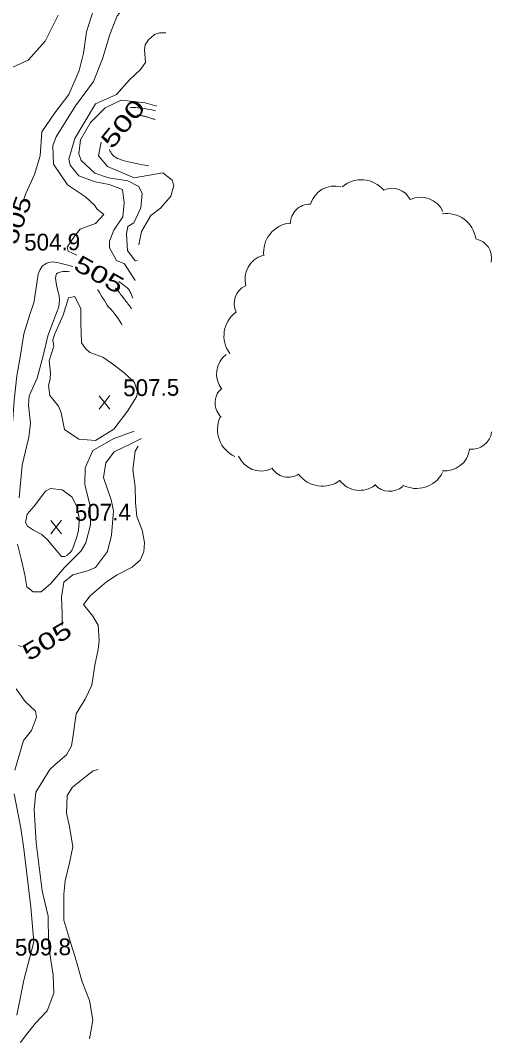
# Model space of a CAD drawing. Extents: x 2361284 to 2366480, y 6976556 to 6985346.
# Drawn here: x 2364686.4 to 2364821.4, y 6978117.1 to 6978408.5 of the extents above; entities that cross this region are included whole.
import ezdxf
from ezdxf.enums import TextEntityAlignment as Align

# ---------------------------------------------------------------- set-up
doc = ezdxf.new("R2010")
doc.units = 0
doc.header["$LTSCALE"] = 1.9
for name, color, linetype, lineweight in [('12', 7, 'Continuous', 13), ('13', 7, 'Continuous', 13), ('16', 7, 'Continuous', 13)]:
    doc.layers.add(name, color=color, linetype=linetype, lineweight=lineweight)

msp = doc.modelspace()

# ---------------------------------------------------------------- linework, layer by layer
at = {"layer": '12'}
for p, q in [((2364712.083, 6978297.199), (2364708.966, 6978301.05)), ((2364709.003, 6978297.17), (2364712.046, 6978301.079)), ((2364698.231, 6978261.534), (2364695.114, 6978265.385)), ((2364695.151, 6978261.505), (2364698.194, 6978265.414))]:
    msp.add_line(p, q, dxfattribs=at)
for points in [[(2364710.574, 6978417.438), (2364710.001, 6978416.702), (2364707.41, 6978411.508), (2364705.4, 6978405.208), (2364704.559, 6978399.04), (2364703.226, 6978394.067), (2364700.271, 6978387.239), (2364696.339, 6978382.041), (2364692.541, 6978376.584), (2364692.067, 6978369.689), (2364690.508, 6978364.314), (2364688, 6978358.88), (2364687.445, 6978357.305)], [(2364725.02, 6978380.083), (2364724.821, 6978380.155), (2364724.688, 6978380.201), (2364724.422, 6978380.29), (2364724.288, 6978380.333), (2364724.021, 6978380.418), (2364723.214, 6978380.666), (2364722.923, 6978380.754), (2364722.777, 6978380.797), (2364722.556, 6978380.861), (2364722.335, 6978380.922), (2364722.224, 6978380.952), (2364722.002, 6978381.009), (2364721.891, 6978381.037), (2364721.724, 6978381.078), (2364721.501, 6978381.129), (2364721.39, 6978381.154), (2364721.222, 6978381.189), (2364721.055, 6978381.222), (2364720.971, 6978381.238), (2364720.748, 6978381.277), (2364720.637, 6978381.296), (2364720.47, 6978381.321), (2364720.303, 6978381.344), (2364720.22, 6978381.355), (2364720.054, 6978381.374), (2364719.971, 6978381.382), (2364719.847, 6978381.394)], [(2364711.931, 6978371.518), (2364712.194, 6978370.972), (2364712.336, 6978370.706), (2364712.57, 6978370.324), (2364712.742, 6978370.083), (2364712.834, 6978369.969), (2364712.979, 6978369.804), (2364713.189, 6978369.601), (2364713.302, 6978369.507), (2364713.48, 6978369.376), (2364713.773, 6978369.206), (2364714.271, 6978368.972), (2364714.603, 6978368.83), (2364715.27, 6978368.579), (2364715.604, 6978368.466), (2364716.276, 6978368.265), (2364716.954, 6978368.088), (2364717.408, 6978367.98), (2364718.327, 6978367.779), (2364720.473, 6978367.328), (2364721.548, 6978367.124), (2364722.63, 6978366.948), (2364723.175, 6978366.875)], [(2364690.476, 6978328.782), (2364691.153, 6978333.258), (2364691.565, 6978335.813), (2364691.973, 6978337.024), (2364692.703, 6978338.096), (2364693.232, 6978338.558), (2364694.027, 6978339.012), (2364694.569, 6978339.196), (2364695.676, 6978339.329), (2364697.372, 6978339.103), (2364699.633, 6978338.465), (2364700.737, 6978338.199), (2364701.418, 6978338.046)], [(2364713.618, 6978331.872), (2364713.693, 6978331.807), (2364713.742, 6978331.763), (2364713.837, 6978331.674), (2364713.883, 6978331.63), (2364713.972, 6978331.538), (2364714.058, 6978331.444), (2364714.115, 6978331.38), (2364714.151, 6978331.337), (2364714.224, 6978331.248), (2364714.778, 6978330.554), (2364715.054, 6978330.208), (2364715.466, 6978329.687), (2364715.874, 6978329.165), (2364716.077, 6978328.903), (2364716.346, 6978328.553), (2364716.48, 6978328.378), (2364716.679, 6978328.114), (2364716.976, 6978327.716), (2364717.236, 6978327.36), (2364717.366, 6978327.181), (2364717.559, 6978326.912), (2364717.75, 6978326.641), (2364717.844, 6978326.505), (2364718.033, 6978326.231), (2364718.126, 6978326.094), (2364718.265, 6978325.887)], [(2364690.476, 6978328.782), (2364690.257, 6978327.61), (2364689.179, 6978324.26), (2364687.421, 6978318.743), (2364686.479, 6978312.713), (2364685.456, 6978306.713), (2364684.652, 6978299.676), (2364684.01, 6978290.448), (2364682.436, 6978281.453), (2364681.51, 6978269.444), (2364681.08, 6978263.069), (2364680.597, 6978256.064), (2364678.988, 6978246.478), (2364678.827, 6978238.127), (2364679.545, 6978228.942), (2364677.702, 6978221.864), (2364675.026, 6978213.969), (2364673.989, 6978206.308), (2364672.471, 6978194.463), (2364671.207, 6978184.351), (2364670.218, 6978172.721), (2364669.233, 6978159.521), (2364668.174, 6978145.78)], [(2364698.405, 6978235.363), (2364698.412, 6978238.843), (2364698.257, 6978243.472), (2364698.877, 6978247.687), (2364701.467, 6978249.801), (2364705.636, 6978250.991), (2364707.958, 6978251.914), (2364711.424, 6978256.507), (2364712.53, 6978261.188), (2364713.084, 6978268.084), (2364712.393, 6978271.307), (2364710.203, 6978277.697), (2364710.863, 6978281.873), (2364713.303, 6978284.996), (2364718.46, 6978287.446), (2364721.168, 6978288.801)], [(2364685.924, 6978229.598), (2364686.843, 6978229.201)], [(2364684.898, 6978193.921), (2364687.287, 6978202.404), (2364689.59, 6978205.316), (2364691.072, 6978209.063), (2364690.758, 6978210.789), (2364687.771, 6978213.611), (2364685.187, 6978217.176)], [(2364685.415, 6978123.803), (2364687.439, 6978133.843), (2364690.295, 6978144.84), (2364689.431, 6978154.713), (2364687.452, 6978171.395), (2364686.596, 6978177.307), (2364684.653, 6978187.13)]]:
    msp.add_lwpolyline(points, dxfattribs=at)
at = {"layer": '13'}
for points in [[(2364728.996, 6978412.023), (2364728.264, 6978412.246), (2364724.604, 6978413.342), (2364720.426, 6978413.062), (2364716.146, 6978412.021), (2364714.145, 6978409.782), (2364712.098, 6978404.431), (2364709.934, 6978397.481), (2364707.365, 6978390.986), (2364702.271, 6978384.017), (2364696.655, 6978375.143), (2364695.702, 6978372.639), (2364695.939, 6978367.306), (2364699.956, 6978361.393), (2364705.109, 6978357.943), (2364707.713, 6978355.528), (2364708.332, 6978354.553), (2364710.337, 6978352.952), (2364707.952, 6978350.35), (2364703.557, 6978348.688), (2364701.789, 6978346.451), (2364699.834, 6978343.551), (2364700.077, 6978342.414), (2364702.588, 6978341.288)], [(2364697.304, 6978409.912), (2364693.544, 6978402.555), (2364688.687, 6978397.049), (2364683.379, 6978394.708), (2364680.009, 6978390.466), (2364675.98, 6978378.697), (2364671.377, 6978368.403), (2364667.51, 6978356.555), (2364662.861, 6978336.529)], [(2364728.105, 6978404.844), (2364726.304, 6978404.847), (2364724.808, 6978404.412), (2364723.093, 6978402.876), (2364722.127, 6978401.417), (2364721.97, 6978400.015), (2364722.284, 6978396.448), (2364720.793, 6978394.444), (2364717.721, 6978391.464), (2364713.971, 6978387.259), (2364707.906, 6978384.592), (2364704.668, 6978379.16), (2364702.04, 6978374.704), (2364700.326, 6978368.788), (2364700.681, 6978367.034), (2364703.172, 6978363.975), (2364707.879, 6978362.248), (2364711.876, 6978361.526), (2364715.72, 6978360.053), (2364716.176, 6978356.228), (2364715.824, 6978352.275), (2364713.23, 6978348.46), (2364711.94, 6978345.247), (2364711.99, 6978343.405), (2364714.003, 6978339.716), (2364716.292, 6978338.767), (2364719.277, 6978334.056)], [(2364725.494, 6978383.888), (2364722.144, 6978384.857), (2364715.276, 6978385.652), (2364710.678, 6978383.397), (2364706.507, 6978379.277), (2364703.675, 6978374.23), (2364703.186, 6978370.268), (2364703.851, 6978368.341), (2364707.795, 6978364.699), (2364711.668, 6978363.435), (2364717.246, 6978362.548), (2364720.392, 6978360.907), (2364721.327, 6978358.955), (2364720.9, 6978354.783), (2364718.88, 6978350.553), (2364717.2, 6978349.517), (2364716.8, 6978347.384), (2364717.156, 6978342.607), (2364719.294, 6978339.665), (2364720.002, 6978339.823)], [(2364725.156, 6978382.605), (2364724.799, 6978382.69), (2364724.084, 6978382.841), (2364723.367, 6978382.973), (2364721.93, 6978383.214), (2364721.116, 6978383.342), (2364720.707, 6978383.397), (2364720.09, 6978383.463), (2364719.472, 6978383.504), (2364719.163, 6978383.513), (2364718.545, 6978383.504), (2364718.238, 6978383.484), (2364717.778, 6978383.434)], [(2364709.561, 6978373.566), (2364708.768, 6978369.678), (2364711.424, 6978366.622), (2364719.048, 6978363.396), (2364727.215, 6978364.833), (2364729.915, 6978362.749), (2364730.36, 6978361.172), (2364729.519, 6978358.155), (2364726.541, 6978354.747), (2364723.831, 6978352.631), (2364721.084, 6978348.034), (2364720.38, 6978344.247)], [(2364697.497, 6978326.529), (2364697.624, 6978328.555), (2364697.548, 6978329.56), (2364696.818, 6978332.672), (2364696.514, 6978334.706), (2364696.649, 6978335.72), (2364696.777, 6978335.933), (2364697.225, 6978336.206), (2364698.124, 6978336.49), (2364698.725, 6978336.594), (2364699.922, 6978336.622), (2364700.623, 6978336.468)], [(2364708.512, 6978331.414), (2364708.618, 6978331.295), (2364708.805, 6978331.047), (2364709.12, 6978330.567), (2364709.716, 6978329.586), (2364710.488, 6978328.267), (2364710.886, 6978327.617), (2364711.306, 6978326.982), (2364711.527, 6978326.672), (2364711.712, 6978326.436), (2364711.842, 6978326.284), (2364712.113, 6978325.989), (2364712.395, 6978325.702), (2364712.77, 6978325.319), (2364712.952, 6978325.123), (2364713.213, 6978324.819), (2364713.336, 6978324.66), (2364714.049, 6978323.669), (2364714.394, 6978323.166), (2364714.894, 6978322.401), (2364715.371, 6978321.619), (2364715.599, 6978321.221)], [(2364714.61, 6978333.741), (2364715.65, 6978333.005), (2364716.164, 6978332.628), (2364716.668, 6978332.232), (2364716.916, 6978332.023), (2364717.197, 6978331.75), (2364717.365, 6978331.554), (2364717.47, 6978331.418), (2364717.663, 6978331.133), (2364717.796, 6978330.91), (2364718.035, 6978330.445), (2364718.249, 6978329.964), (2364718.645, 6978328.99)], [(2364706.343, 6978313.382), (2364705.042, 6978314.559), (2364703.946, 6978316.219), (2364703.781, 6978322.039), (2364703.743, 6978325.968), (2364702, 6978329.462), (2364700.264, 6978329.026), (2364698.711, 6978324.141), (2364696.26, 6978318.797), (2364695.687, 6978317.08), (2364696.054, 6978315.274), (2364694.704, 6978311.021), (2364695.047, 6978307.574), (2364694.993, 6978305.833)], [(2364697.497, 6978326.529), (2364696.763, 6978324.822), (2364695.945, 6978322.474), (2364694.286, 6978318.218), (2364693.016, 6978312.875), (2364691.242, 6978306.038), (2364688.959, 6978301.077), (2364688.776, 6978298.325), (2364689.384, 6978293.249), (2364688.833, 6978289.174), (2364686.998, 6978281.216), (2364686.117, 6978271.847)], [(2364694.993, 6978305.833), (2364694.491, 6978303.988), (2364694.908, 6978301.103), (2364697.367, 6978298.097), (2364698.156, 6978296.124), (2364699.112, 6978291.362), (2364703.168, 6978288.65), (2364707.912, 6978288.285), (2364713.201, 6978291.536), (2364717.153, 6978296.655), (2364719.684, 6978300.719), (2364720.016, 6978302.082), (2364719.095, 6978304.852), (2364716.037, 6978307.714), (2364712.492, 6978310.36), (2364710.005, 6978312.106), (2364706.303, 6978313.391)], [(2364685.613, 6978258.592), (2364686.704, 6978254.352), (2364687.727, 6978249.771), (2364688.28, 6978246.367), (2364690.103, 6978244.954), (2364692.404, 6978244.906), (2364695.159, 6978247.371), (2364699.048, 6978251.869), (2364703.802, 6978256.715), (2364705.212, 6978258.996), (2364706.552, 6978264.121), (2364706.46, 6978269.511), (2364704.873, 6978275.556), (2364704.996, 6978280.427), (2364707.209, 6978285.419), (2364712.988, 6978288.684), (2364718.987, 6978290.901)], [(2364720.208, 6978286.592), (2364719.352, 6978285.194), (2364718.672, 6978279.937), (2364719.279, 6978274.994), (2364719.391, 6978270.544), (2364719.779, 6978266.547), (2364721.318, 6978262.592), (2364721.98, 6978259.088), (2364721.796, 6978256.406), (2364720.709, 6978254.026), (2364718.427, 6978252.054), (2364714.168, 6978249.852), (2364711.097, 6978247.773), (2364706.465, 6978243.76), (2364704.548, 6978241.371), (2364707.15, 6978237.956), (2364708.714, 6978235.431), (2364708.996, 6978231.053), (2364708.741, 6978228.44), (2364707.783, 6978224.01), (2364706.927, 6978218.293), (2364705.026, 6978214.235), (2364702.415, 6978210.07), (2364701.544, 6978203.93), (2364701.083, 6978200.865), (2364699.647, 6978198.316), (2364696.366, 6978195.589), (2364694.916, 6978194.087), (2364690.878, 6978187.679), (2364690.366, 6978182.633), (2364690.986, 6978173.168), (2364691.744, 6978167.055), (2364692.727, 6978159.374), (2364694.426, 6978152.12), (2364694.534, 6978144.881), (2364694.619, 6978143.281), (2364695.845, 6978135.283), (2364696.034, 6978130.104), (2364694.073, 6978125.035), (2364690.796, 6978121.564), (2364687.811, 6978117.845), (2364686.509, 6978115.982)], [(2364698.216, 6978255.062), (2364697.296, 6978256.163), (2364694.201, 6978259.784), (2364692.547, 6978261.338), (2364690.175, 6978262.596), (2364688.494, 6978263.77), (2364687.921, 6978264.81), (2364688.352, 6978267.178), (2364690.38, 6978269.418), (2364693.648, 6978273.769), (2364695.066, 6978274.525), (2364698.406, 6978274.135), (2364701.145, 6978272.17), (2364702.632, 6978269.334), (2364703.398, 6978265.581)], [(2364703.387, 6978265.621), (2364703.232, 6978265.1), (2364703.086, 6978262.558), (2364702.66, 6978261.004), (2364701.63, 6978257.944), (2364701.151, 6978256.79), (2364700.822, 6978256.28), (2364699.884, 6978255.458), (2364699.149, 6978255.105), (2364698.767, 6978255.029), (2364698.216, 6978255.062)], [(2364708.737, 6978194.158), (2364707.241, 6978193.694), (2364705.206, 6978192.104), (2364701.335, 6978189.078), (2364699.827, 6978186.724), (2364699.676, 6978181.611), (2364700.542, 6978177.829), (2364701.468, 6978171.948), (2364700.47, 6978167.458), (2364699.24, 6978162.256), (2364698.856, 6978158.462), (2364698.897, 6978151.012), (2364700.84, 6978144.311), (2364702.098, 6978140.391), (2364704.114, 6978133.381), (2364706.226, 6978127.981), (2364707.179, 6978122.42), (2364706.19, 6978117.049)]]:
    msp.add_lwpolyline(points, dxfattribs=at)
at = {"layer": '16'}
for centre, radius, start, end in [((2364776.389, 6978353.992), 7.079, 75.01259, 165.01259), ((2364784.049, 6978354.356), 8.491, 40.44421, 130.44421), ((2364792.885, 6978354.78), 5.657, 25.07717, 115.07717), ((2364801.035, 6978350.761), 7.079, 25.07717, 115.07717), ((2364769.373, 6978350.232), 5.657, 89.48748, 179.48748), ((2364808.442, 6978344.729), 8.491, 8.65039, 98.65039), ((2364764.565, 6978342.039), 8.491, 96.44183, 186.44183), ((2364815.724, 6978340.399), 5.657, 348.5288, 78.5288), ((2364757.828, 6978334.409), 7.079, 105.90442, 195.90442), ((2364753.305, 6978327.404), 5.657, 115.55369, 205.55369), ((2364753.227, 6978318.153), 8.491, 126.1507, 216.1507), ((2364749.705, 6978307.305), 7.079, 128.04158, 218.04158), ((2364747.872, 6978299), 5.657, 136.09772, 226.09772), ((2364751.367, 6978291.421), 8.491, 155.79881, 245.79881), ((2364815.753, 6978291.422), 5.657, 263.08808, 353.08808), ((2364808.027, 6978286.639), 7.079, 263.08808, 353.08808), ((2364755.416, 6978286.595), 7.079, 203.78283, 293.78283), ((2364763.203, 6978283.399), 5.657, 211.77715, 301.77715), ((2364799.832, 6978283.014), 8.491, 242.29608, 332.29608), ((2364772.92, 6978283.666), 8.491, 216.65569, 306.65569), ((2364783.602, 6978281.059), 7.079, 217.44688, 307.44688), ((2364792.187, 6978279.37), 5.657, 221.51193, 311.51193)]:
    msp.add_arc(centre, radius, start, end, dxfattribs=at)

# ---------------------------------------------------------------- texts
at = {"layer": '12'}
for s, height, rotation, width, p in [(' 500 ', 4.8, 50.805, 1.45, (2364717.636, 6978377.407)), (' 505 ', 4.8, 70.585, 1.3, (2364687.549, 6978350.547)), (' 505 ', 4.8, 330.76, 1.4, (2364707.863, 6978333.689)), (' 505 ', 4.799, 30.794, 1.4, (2364695.271, 6978228.832))]:
    msp.add_text(s, height=height, rotation=rotation, dxfattribs=dict(at, width=width)).set_placement(p, align=Align.CENTER)
for s, p in [('504.9', (2364687.535, 6978342.565)), ('507.5', (2364715.892, 6978300.923)), ('507.4', (2364702.041, 6978265.259)), ('509.8', (2364684.903, 6978140.848))]:
    msp.add_text(s, height=4.799, rotation=0.545, dxfattribs=at).set_placement(p)

doc.saveas('drawing.dxf')
